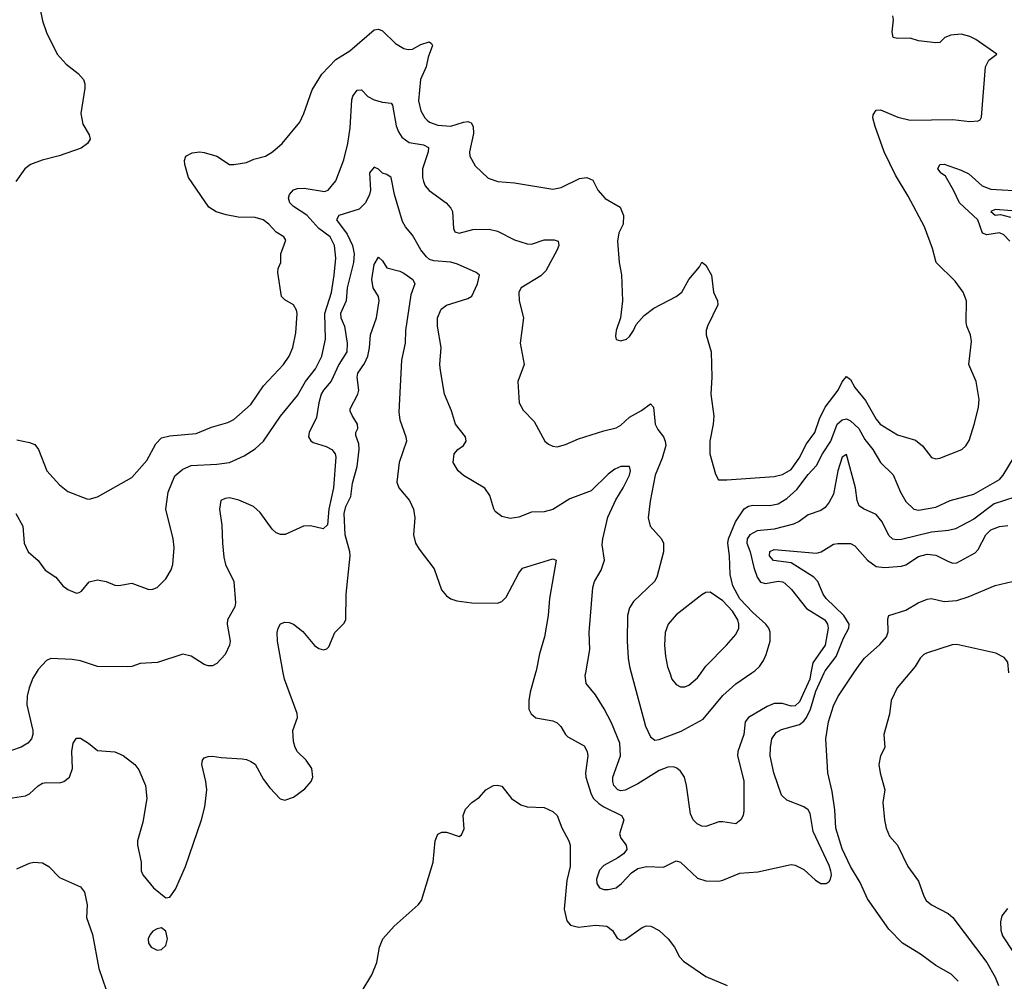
# Model space of a CAD drawing. Header units: inches. Extents: x 1473912 to 1647258, y 640388 to 773423.
# Tile 265 of 420: x 1513203 to 1517833, y 738550 to 743071. Entities that reach past the tile are written whole.
import ezdxf

# ---------------------------------------------------------------- set-up
doc = ezdxf.new("R2010")
doc.units = ezdxf.units.IN
doc.header["$MEASUREMENT"] = 0
doc.layers.add('B5713', color=7, linetype='Continuous')
doc.layers.add('B5714', color=7, linetype='Continuous')

msp = doc.modelspace()

# ---------------------------------------------------------------- linework, layer by layer
at = {"layer": 'B5713', "color": 5}
for points, elevation in [([(1513280.2, 740000), (1513264.7, 739975.3), (1513247.6, 739930), (1513239.1, 739890), (1513237, 739850), (1513265.4, 739730), (1513265.6, 739710), (1513258.4, 739690), (1513241.2, 739670), (1513210, 739650.6), (1513164.7, 739635.3), (1513130, 739634.9), (1513055.2, 739675.2), (1513030, 739694.9), (1512957.4, 739810), (1512936.3, 739910), (1512906.9, 739966.9), (1512897.3, 739997.3), (1512896.8, 740000)], 740), ([(1513148.7, 739410), (1513230, 739422), (1513250, 739431.1), (1513290, 739469.2), (1513310, 739481), (1513330, 739484.8), (1513390, 739483.9), (1513411.1, 739488.9), (1513437.4, 739510), (1513451.5, 739550), (1513448.7, 739631.3), (1513454.5, 739670), (1513470, 739694), (1513490, 739693), (1513526.8, 739670), (1513570, 739634.8), (1513650, 739628.4), (1513690, 739612.4), (1513744.4, 739570), (1513764.1, 739544.1), (1513794.4, 739470), (1513801, 739410), (1513782.3, 739297.7), (1513758, 739210), (1513757.1, 739190), (1513774.9, 739110), (1513774.9, 739070), (1513782.6, 739050), (1513832.7, 738990), (1513890, 738943), (1513910, 738946), (1513936.6, 738983.4), (1513982.9, 739090), (1514058.4, 739310), (1514074, 739370), (1514083.5, 739450), (1514078.9, 739490), (1514059.5, 739570), (1514062.7, 739590), (1514070, 739601), (1514090, 739607.7), (1514110, 739608), (1514150, 739601.6), (1514250, 739596.3), (1514270, 739593.4), (1514290, 739584), (1514310.3, 739570.3), (1514350, 739498.8), (1514379, 739459), (1514428.5, 739408.5), (1514450, 739402), (1514490, 739416.3), (1514544.4, 739455.6), (1514573.2, 739490), (1514581.2, 739510), (1514577.2, 739550), (1514549.6, 739589.6), (1514509.7, 739629.7), (1514498, 739650), (1514490, 739678), (1514487.6, 739730), (1514509.4, 739790), (1514507.6, 739810), (1514447.7, 739970), (1514442.2, 740000)], 720), ([(1515628.3, 740000), (1515604.1, 739910), (1515597.6, 739870), (1515597.7, 739830), (1515607.5, 739807.5), (1515630, 739788.9), (1515710, 739774), (1515730, 739765.7), (1515747.6, 739747.6), (1515769, 739710), (1515779.8, 739699.8), (1515857.4, 739657.4), (1515871.3, 739631.3), (1515875, 739610), (1515864, 739530), (1515865.7, 739510), (1515889.5, 739430), (1515902, 739410), (1515926.5, 739386.5), (1515950, 739370.6), (1516033.4, 739330), (1516043.6, 739310), (1516024.2, 739244.2), (1516030, 739222.8), (1516054.8, 739190), (1516057.3, 739170), (1516041.6, 739150), (1516015.8, 739130), (1515950, 739094.1), (1515930, 739072.5), (1515915.5, 739030), (1515916.8, 739010), (1515928.7, 738990), (1515950, 738982.4), (1515970, 738982), (1516008.3, 738990), (1516033.4, 739010), (1516079.7, 739060.3), (1516110, 739080.2), (1516150, 739089.2), (1516230, 739087.1), (1516290, 739116.5), (1516310, 739110.4), (1516390, 739035.3), (1516430, 739022.8), (1516490, 739020.9), (1516510, 739024.9), (1516590, 739058), (1516674.6, 739065.4), (1516830, 739099.5), (1516850, 739096.5), (1516890, 739075.2), (1516945.6, 739025.6), (1516970, 739010.2), (1516994.5, 739010), (1517010, 739018.9), (1517016, 739030), (1517019.9, 739050), (1517017.5, 739070), (1517010, 739094.6), (1516934.5, 739254.5), (1516919.7, 739339.7), (1516910, 739356), (1516890.3, 739370.3), (1516810, 739401), (1516785.1, 739425.1), (1516748.7, 739530), (1516731.7, 739610), (1516732.7, 739650), (1516740.2, 739690), (1516760.7, 739719.3), (1516785.7, 739734.3), (1516870, 739757.9), (1516890, 739773.1), (1516902.7, 739790), (1516920.7, 739830), (1516946, 739914.1), (1516985.9, 740000)], 720), ([(1516923.5, 740000), (1516917.7, 739970), (1516870, 739864.5), (1516850, 739845.9), (1516830, 739843.5), (1516790, 739855.9), (1516750, 739855.9), (1516717.8, 739842.2), (1516630, 739791.2), (1516614, 739770), (1516607.4, 739710), (1516579.8, 739630), (1516578, 739610), (1516608.1, 739491.9), (1516608.5, 739351.5), (1516604.2, 739330), (1516593.6, 739310), (1516570, 739290.4), (1516510, 739300.2), (1516490, 739299.2), (1516430, 739278.3), (1516410, 739279.4), (1516388.4, 739290), (1516369.4, 739310), (1516356.8, 739336.8), (1516338.9, 739470), (1516329.1, 739510), (1516310, 739538), (1516292.4, 739552.4), (1516277.7, 739557.7), (1516250, 739557.1), (1516210, 739540.6), (1516110, 739478.3), (1516050, 739448.2), (1516030, 739445.5), (1516014.9, 739450), (1515997.4, 739470), (1515991.6, 739490), (1515992.4, 739510), (1516028.6, 739610), (1516025.7, 739670), (1515985.8, 739765.8), (1515951.5, 739831.5), (1515910, 739897), (1515866.7, 739950), (1515862.6, 739990), (1515864.5, 740000)], 740), ([(1516078.3, 740000), (1516146.1, 739750), (1516170, 739699.5), (1516190, 739684), (1516210, 739686.5), (1516313.6, 739726.4), (1516416.8, 739783.2), (1516510, 739893.8), (1516570.6, 739949.4), (1516645.6, 740000)], 760), ([(1516259.6, 740000), (1516270, 739970.7), (1516290, 739946), (1516310, 739934), (1516330, 739934.6), (1516350, 739942.8), (1516390, 739977.3), (1516406.8, 740000)], 780), ([(1517615.4, 738550), (1517582.9, 738582.9), (1517510, 738623.7), (1517438.4, 738678.4), (1517354, 738730), (1517290, 738795.6), (1517190, 738937.7), (1517154.8, 739014.8), (1517109.7, 739090), (1517070, 739173.5), (1517040.5, 739270), (1517036.1, 739356.1), (1517022.8, 739442.8), (1517002.4, 739530), (1516993.1, 739690), (1517006, 739770), (1517030, 739846), (1517050, 739887.2), (1517125.4, 740000)], 680), ([(1517388.2, 740000), (1517329.4, 739930.6), (1517301.2, 739870), (1517293.4, 739806.6), (1517266, 739710), (1517270.3, 739650), (1517250.2, 739609.8), (1517242.7, 739570), (1517248.9, 739530), (1517270.4, 739450), (1517262, 739390), (1517269, 739310), (1517277.7, 739270), (1517293, 739233), (1517330.3, 739190), (1517379.5, 739090), (1517430, 739020.5), (1517453.9, 738950), (1517466, 738930), (1517489.6, 738909.6), (1517568.4, 738868.4), (1517590.1, 738850.1), (1517750, 738638.4), (1517789.6, 738570), (1517805.2, 738530)], 680), ([(1514814.2, 738505.8), (1514859.7, 738580.3), (1514882.1, 738637.9), (1514894.6, 738710), (1514910.8, 738750), (1514964.6, 738810), (1515077.4, 738910), (1515092.8, 738930), (1515147.6, 739110), (1515157.2, 739210), (1515170, 739242), (1515188.9, 739251.1), (1515210, 739251.3), (1515268.9, 739231.1), (1515281.2, 739238.8), (1515292.9, 739267.1), (1515288.9, 739328.9), (1515300.2, 739359.8), (1515328.7, 739390), (1515364.7, 739415.3), (1515395.3, 739450), (1515430.5, 739470.5), (1515450, 739473), (1515470, 739467.3), (1515515.5, 739410), (1515559.9, 739379.9), (1515590, 739370.3), (1515670, 739367.2), (1515710, 739348.9), (1515730.1, 739330), (1515752.1, 739272.1), (1515786, 739210), (1515791.1, 739190), (1515790.9, 739090), (1515776.2, 739023.8), (1515764, 738890), (1515775.1, 738835.1), (1515793.8, 738813.8), (1515830, 738804), (1515910, 738814.3), (1515964, 738810), (1515990, 738788.8), (1516012.9, 738752.8), (1516030, 738743.7), (1516050, 738746.4), (1516130, 738802.4), (1516150, 738810.1), (1516170.2, 738810), (1516210, 738788.9), (1516252.9, 738750), (1516282.1, 738710), (1516305.7, 738665.7), (1516325, 738645), (1516430, 738571.9), (1516530, 738530.2)], 680), ([(1513190, 739078.4), (1513250, 739104.9), (1513270, 739110.7), (1513310, 739107.3), (1513341, 739090), (1513390, 739038.8), (1513490, 738994.8), (1513508.5, 738968.5), (1513520.9, 738910), (1513517.7, 738850), (1513545.2, 738770), (1513575.9, 738610), (1513610, 738510.7)], 680), ([(1517847.4, 738892.6), (1517821.6, 738858.4), (1517814.6, 738830), (1517816.9, 738790), (1517824.1, 738764.1), (1517873.5, 738690)], 720)]:
    msp.add_lwpolyline(points, dxfattribs=dict(at, elevation=elevation))
at = {"layer": 'B5713', "color": 5, "elevation": 720}
msp.add_lwpolyline([(1513870, 738801.6), (1513850, 738797.4), (1513830, 738786), (1513816.5, 738770), (1513808.2, 738750), (1513809.2, 738730), (1513821.1, 738710), (1513850, 738696.1), (1513870, 738699), (1513890, 738718.4), (1513898.2, 738750), (1513890, 738786)], close=True, dxfattribs=at)
at = {"layer": 'B5714', "color": 5}
for points, elevation in [([(1513285.3, 743190), (1513310, 743066), (1513330, 743010.8), (1513380.3, 742910), (1513422.5, 742862.5), (1513478.3, 742818.3), (1513503, 742790), (1513510.4, 742770), (1513510.4, 742750), (1513490.5, 742630), (1513499.9, 742579.9), (1513530.8, 742530), (1513534.8, 742510), (1513522.8, 742490), (1513492.8, 742467.2), (1513389.1, 742430.9), (1513308.4, 742411.6), (1513254, 742390), (1513227.7, 742370), (1513185.5, 742310)], 780), ([(1513190, 741095.3), (1513250, 741084), (1513273.9, 741073.9), (1513291.5, 741050), (1513331.8, 740950), (1513390, 740883.7), (1513430, 740853.4), (1513519.1, 740819.1), (1513530, 740817.3), (1513570, 740827.4), (1513730, 740919.6), (1513801.7, 740998.3), (1513843.5, 741076.5), (1513870, 741104.7), (1513910, 741115.4), (1514033.9, 741126.1), (1514105, 741155), (1514182.3, 741177.7), (1514210, 741191.3), (1514290, 741262.4), (1514350.4, 741349.6), (1514444.4, 741450), (1514470.9, 741490), (1514487.4, 741530), (1514501.2, 741598.8), (1514508.1, 741690), (1514505.1, 741705.1), (1514490.5, 741730.5), (1514450, 741755), (1514435, 741770), (1514416.6, 741883.4), (1514418.8, 741901.2), (1514431, 741930), (1514431.1, 741970), (1514455.1, 742035.1), (1514446, 742050), (1514410, 742072), (1514374.7, 742110), (1514347.6, 742130), (1514310, 742141), (1514230, 742143.7), (1514173.6, 742153.6), (1514127.6, 742167.6), (1514093, 742190), (1513997.8, 742330), (1513979.1, 742390), (1513978, 742410), (1513984.5, 742430), (1514014, 742446), (1514050, 742450.3), (1514070, 742447.7), (1514130.2, 742430.2), (1514190, 742390.4), (1514210.4, 742390.4), (1514270, 742400.3), (1514304.1, 742415.9), (1514359.3, 742430), (1514392.3, 742450), (1514437, 742490), (1514520.7, 742590), (1514539.6, 742630), (1514578.2, 742741.8), (1514624.2, 742815.8), (1514690, 742884.4), (1514755.6, 742924.4), (1514870, 743024.2), (1514890, 743027.4), (1514910, 743019.5), (1514970, 742960.2), (1515010, 742935.6), (1515030, 742931.1), (1515050, 742933), (1515090, 742954.7), (1515128.1, 742968.1), (1515139.9, 742959.9), (1515143.7, 742950), (1515124.1, 742895.9), (1515113.9, 742850), (1515088.3, 742790), (1515079, 742690), (1515090, 742642.4), (1515108.2, 742610), (1515119.2, 742599.2), (1515130.3, 742590), (1515170, 742575.3), (1515230, 742571.3), (1515290, 742589.4), (1515310, 742592.5), (1515326.6, 742586.6), (1515335.3, 742570), (1515336.9, 742536.9), (1515318.6, 742450), (1515319.6, 742430), (1515344.2, 742384.2), (1515406.6, 742326.6), (1515451.1, 742311.1), (1515530, 742304.5), (1515710, 742275.3), (1515750, 742283.1), (1515835.5, 742324.5), (1515870, 742328.9), (1515897.4, 742317.4), (1515922, 742270), (1515955.5, 742230), (1516027, 742190), (1516042.4, 742150), (1516041, 742110), (1516020.7, 742070), (1516013.4, 742030), (1516021.6, 741930), (1516032.3, 741872.3), (1516038, 741750), (1516028, 741670), (1516007.3, 741610), (1516004, 741584), (1516007.5, 741567.5), (1516030, 741560.7), (1516056, 741570), (1516070, 741582), (1516089.5, 741610), (1516102, 741638), (1516140.1, 741679.9), (1516185.2, 741714.8), (1516289.5, 741770), (1516317, 741790), (1516349.6, 741850), (1516399, 741910), (1516410, 741931), (1516430, 741918), (1516455.5, 741870), (1516466, 741790), (1516484.9, 741750), (1516485.3, 741730), (1516437.1, 741630), (1516430.4, 741610), (1516430.4, 741590), (1516454, 741510), (1516457, 741390), (1516452.9, 741310), (1516467.1, 741207.1), (1516464.5, 741170), (1516447.5, 741090), (1516448.3, 741030), (1516474.6, 740934.6), (1516488.5, 740908.5), (1516527.4, 740907.4), (1516750, 740923), (1516790, 740932.8), (1516830, 740957.2), (1516867.5, 741010), (1516902.1, 741077.9), (1516941.1, 741130), (1516964.5, 741195.5), (1516990, 741250.2), (1517051.2, 741328.8), (1517070, 741368.8), (1517090, 741393.8), (1517110, 741379.5), (1517130, 741342), (1517180.6, 741280.6), (1517230, 741192.8), (1517249.3, 741169.3), (1517330, 741120.1), (1517414.9, 741094.9), (1517447.4, 741067.4), (1517490, 741012.7), (1517510, 741006.4), (1517530, 741010.3), (1517632.3, 741050), (1517652.1, 741067.9), (1517667.7, 741092.3), (1517692.4, 741172.4), (1517710.6, 741249.4), (1517714.6, 741285.4), (1517700.7, 741370), (1517665.1, 741450), (1517678.4, 741558.4), (1517673.5, 741590), (1517656, 741630), (1517653.3, 741650), (1517655.1, 741750), (1517639.8, 741790), (1517602.3, 741842.3), (1517512.8, 741930), (1517495, 741995), (1517457.3, 742097.3), (1517381.3, 742241.3), (1517320.4, 742340.4), (1517267.3, 742450), (1517225.1, 742570), (1517215.1, 742610), (1517216, 742624), (1517230, 742646), (1517250, 742647.3), (1517332.7, 742612.7), (1517390, 742599.7), (1517590, 742602), (1517670, 742592.1), (1517710, 742595.3), (1517719.3, 742600.7), (1517726.1, 742613.9), (1517744.3, 742850), (1517759.4, 742880.6), (1517797.2, 742910), (1517698.5, 742978.5), (1517670, 742993), (1517630, 743002.8), (1517580.6, 742999.4), (1517552.7, 742987.3), (1517530, 742964.7), (1517510, 742962), (1517430, 742971.3), (1517390, 742984), (1517330, 742982.6), (1517310, 742987.6), (1517305, 743015), (1517312.3, 743070), (1517308, 743090)], 780), ([(1513185.2, 740750), (1513218, 740690), (1513224.9, 740610), (1513243.8, 740570), (1513290, 740528.2), (1513323.8, 740483.8), (1513373, 740450), (1513406.7, 740410), (1513430, 740391.8), (1513470, 740374.4), (1513482.4, 740377.6), (1513494.8, 740385.2), (1513530, 740427.7), (1513570, 740438), (1513610, 740430.5), (1513650, 740413.4), (1513670, 740410.5), (1513730, 740422.4), (1513810, 740392.2), (1513830, 740394), (1513850, 740402), (1513890, 740443), (1513914.9, 740485.1), (1513923.1, 740510), (1513929.7, 740590), (1513925.4, 740630), (1513889.8, 740770), (1513901.5, 740850), (1513933, 740927), (1513970, 740957.7), (1514010, 740975.9), (1514130, 740980.9), (1514190.6, 740989.4), (1514259.6, 741020.4), (1514310, 741053.4), (1514350, 741090.3), (1514430, 741207.4), (1514510, 741304.2), (1514547.7, 741370), (1514593.9, 741430), (1514623.8, 741490), (1514641, 741570), (1514638.4, 741690), (1514670, 741788.9), (1514682.6, 741870), (1514689.9, 741950), (1514682.8, 742010), (1514663.9, 742050), (1514610, 742090.3), (1514553.1, 742153.1), (1514490, 742193.1), (1514474.1, 742210), (1514467.8, 742232.2), (1514471.4, 742250), (1514490, 742272), (1514510, 742278), (1514541.3, 742278.7), (1514636.4, 742263.6), (1514654, 742270), (1514690, 742313), (1514727.7, 742412.3), (1514746.8, 742490), (1514757.7, 742562.3), (1514765.5, 742694.5), (1514770, 742712), (1514790, 742739.6), (1514810, 742740.9), (1514840.2, 742710), (1514870, 742695.3), (1514910, 742683.5), (1514950, 742679.5), (1514956.9, 742670), (1514972.9, 742572.9), (1514983.9, 742543.9), (1514999.8, 742519.8), (1515034.3, 742494.3), (1515102.3, 742482.3), (1515125.2, 742470), (1515124.3, 742450), (1515096.8, 742370), (1515096.8, 742330), (1515102, 742310), (1515110.2, 742290), (1515128.2, 742268.2), (1515208.4, 742210), (1515230, 742185.5), (1515238.9, 742170), (1515243.1, 742090), (1515250, 742074), (1515270, 742067.2), (1515334.3, 742085.7), (1515410, 742086.2), (1515450, 742077.6), (1515530, 742036.5), (1515590, 742016.9), (1515610, 742015.8), (1515670, 742036.3), (1515716, 742036), (1515734.9, 742030), (1515738.4, 742010), (1515730.9, 741990), (1515677.6, 741890), (1515653, 741867), (1515561.6, 741810), (1515550.4, 741790), (1515552.2, 741750), (1515571.8, 741670), (1515557, 741550), (1515574.6, 741450), (1515545.3, 741370), (1515551.8, 741270), (1515570, 741234.9), (1515622.6, 741182.6), (1515673, 741090), (1515690, 741074.9), (1515710, 741065.5), (1515730, 741063.8), (1515770, 741074), (1515830, 741100.3), (1515950, 741138.7), (1516007.9, 741152.1), (1516030, 741164.9), (1516070, 741202.4), (1516126.7, 741233.3), (1516170, 741266), (1516182.8, 741250), (1516191.8, 741170), (1516204.1, 741144.1), (1516230.3, 741110), (1516238.9, 741090), (1516240.8, 741070), (1516223.9, 741010), (1516191, 740930), (1516167.2, 740807.2), (1516157.6, 740730), (1516168.4, 740690), (1516221.6, 740630), (1516230.4, 740610), (1516230.4, 740570), (1516199.5, 740450), (1516188.8, 740430), (1516090, 740336.3), (1516070, 740306.6), (1516060.7, 740270), (1516060.2, 740150), (1516063.5, 740070), (1516070.2, 740030.2), (1516078.3, 740000)], 760), ([(1517858.9, 742030), (1517830, 742060.3), (1517810, 742069.8), (1517750, 742059.1), (1517730, 742067.1), (1517708, 742130), (1517621.5, 742210), (1517593.3, 742270), (1517555.4, 742335.4), (1517536, 742350), (1517519.8, 742370), (1517529.8, 742390), (1517550, 742392.4), (1517630, 742363.8), (1517666, 742346), (1517729.2, 742290), (1517770, 742274.8), (1517930, 742264.7)], 760), ([(1515864.5, 740000), (1515884.7, 740110), (1515881.1, 740190), (1515898.2, 740401.8), (1515906.3, 740430), (1515937.5, 740482.5), (1515953.4, 740530), (1515942.3, 740602.3), (1515945, 740630), (1515967.9, 740732.1), (1516006.1, 740813.9), (1516041.2, 740870), (1516070.6, 740930), (1516075.5, 740950), (1516070.3, 740970), (1516030.2, 740970.2), (1516001.2, 740958.8), (1515970, 740934.3), (1515890, 740855.9), (1515790, 740819.3), (1515710, 740769.2), (1515670, 740757.2), (1515610, 740755.2), (1515550, 740732.6), (1515510, 740725.7), (1515470, 740735.8), (1515439.5, 740759.5), (1515431.9, 740771.9), (1515414.4, 740834.4), (1515390, 740868.2), (1515290, 740928.5), (1515264.4, 740950), (1515242, 740990), (1515246, 741030), (1515263.1, 741050), (1515290.3, 741070), (1515302.6, 741090), (1515299.5, 741110), (1515253.1, 741170), (1515233, 741233), (1515200.7, 741310), (1515181.4, 741421.4), (1515178.8, 741450), (1515184.9, 741530), (1515167.9, 741630), (1515168, 741670), (1515184.9, 741710), (1515210, 741729.6), (1515310, 741759.8), (1515328.5, 741771.5), (1515355.2, 741830), (1515366, 741870), (1515350, 741882), (1515261.4, 741921.4), (1515230, 741930.6), (1515150, 741936.9), (1515130, 741944.3), (1515116.1, 741956.1), (1515090.1, 741990), (1515050, 742058.9), (1515017.5, 742097.5), (1515002.8, 742122.8), (1514965.4, 742250), (1514950.2, 742330.2), (1514930, 742343.7), (1514910, 742350.3), (1514890, 742368.8), (1514870, 742378), (1514848.2, 742351.8), (1514852.4, 742270), (1514848.6, 742250), (1514829.8, 742210), (1514799, 742181), (1514703.5, 742150), (1514692.2, 742130), (1514743.7, 742063.7), (1514767.4, 742010), (1514775.8, 741970), (1514772.2, 741930), (1514743.7, 741810), (1514738.7, 741750), (1514712.2, 741690), (1514713.2, 741670), (1514730.5, 741630), (1514742.6, 741550), (1514741.2, 741510), (1514704.7, 741450), (1514668.6, 741371.4), (1514631.3, 741330), (1514620.5, 741310), (1514609.5, 741270.5), (1514599.2, 741200.8), (1514564.1, 741130), (1514562, 741110), (1514571.6, 741091.6), (1514583.9, 741083.9), (1514644.1, 741064.1), (1514671.1, 741050), (1514686.2, 741030), (1514690, 741014), (1514679.5, 740870), (1514657, 740770), (1514650, 740696), (1514630, 740678), (1514570, 740692.2), (1514538, 740690), (1514450.9, 740650.9), (1514430, 740650.5), (1514410, 740659.1), (1514390, 740676.3), (1514334.4, 740754.4), (1514302.5, 740782.5), (1514233, 740813), (1514190, 740822.6), (1514170, 740820.4), (1514149.7, 740810.3), (1514142.4, 740770), (1514154, 740694), (1514156.4, 740610), (1514163.7, 740543.7), (1514171.5, 740510), (1514209.8, 740430), (1514218.3, 740330), (1514214.3, 740310), (1514180.5, 740250), (1514178.3, 740230), (1514193, 740150), (1514189.6, 740130), (1514170, 740087.3), (1514130, 740044), (1514110, 740034), (1514090, 740033.4), (1514070, 740039.1), (1514010, 740079.3), (1513970, 740088.5), (1513851.1, 740048.9), (1513770, 740044.9), (1513730, 740030.4), (1513710, 740028.4), (1513570, 740030.4), (1513490, 740057), (1513450, 740063.1), (1513350, 740067.4), (1513330, 740058), (1513290, 740015.6), (1513280.2, 740000)], 740), ([(1517870, 742172.5), (1517790, 742178.6), (1517769.9, 742170), (1517790, 742152.8), (1517814.8, 742154.8), (1517862.5, 742142.5)], 740), ([(1514442.2, 740000), (1514414.8, 740150), (1514413.7, 740190), (1514418, 740210), (1514430, 740230.6), (1514450, 740239.3), (1514470, 740237.6), (1514490, 740228.7), (1514534.2, 740194.2), (1514590, 740128.5), (1514610, 740114.9), (1514631.5, 740108.5), (1514647, 740113), (1514656.9, 740123.1), (1514685.1, 740190), (1514727.4, 740232.6), (1514737.4, 740250), (1514739, 740370), (1514756.8, 740550), (1514755.6, 740570), (1514734.1, 740650), (1514728.8, 740750), (1514736.9, 740783.1), (1514759.8, 740830), (1514768.2, 740891.8), (1514789.6, 740970), (1514799.8, 741050), (1514797.4, 741077.4), (1514784.4, 741115.6), (1514784.1, 741130), (1514792.8, 741150), (1514792.2, 741170), (1514766, 741210), (1514757, 741230), (1514757.9, 741242.1), (1514793.9, 741310), (1514797.3, 741330), (1514789.9, 741390), (1514792.8, 741410), (1514825.2, 741454.8), (1514841, 741490), (1514848.5, 741528.5), (1514852.2, 741590), (1514881.2, 741670), (1514893.7, 741750), (1514891.1, 741770), (1514865.9, 741810), (1514858.5, 741850), (1514870, 741921), (1514890, 741954.4), (1514910, 741937.1), (1514930, 741904), (1514990, 741889), (1515010, 741879.6), (1515052.4, 741850), (1515062, 741830), (1515043, 741777), (1515017.8, 741610), (1515016.2, 741550), (1514998.1, 741470), (1514985.5, 741225.5), (1514990.1, 741190), (1515019.4, 741110), (1515021.5, 741090), (1514988.3, 740990), (1514976.2, 740896.2), (1514986.5, 740870), (1515036.1, 740810), (1515054.9, 740770), (1515062, 740730), (1515055.6, 740650), (1515064.9, 740610), (1515081.6, 740581.6), (1515152.7, 740490), (1515187.2, 740390), (1515210, 740362.4), (1515230, 740348.5), (1515258.3, 740338.3), (1515330, 740330.3), (1515450, 740327.3), (1515470, 740336.3), (1515490, 740355.5), (1515550.7, 740469.3), (1515568.2, 740491.8), (1515710, 740537.1), (1515726, 740530), (1515693.7, 740350), (1515687.4, 740270), (1515670.9, 740170), (1515646.8, 740090), (1515631, 740010), (1515628.3, 740000)], 720), ([(1516645.6, 740000), (1516660.4, 740010), (1516681, 740030), (1516700.9, 740059.1), (1516713.6, 740086.4), (1516732.4, 740150), (1516732.3, 740192.3), (1516726.3, 740210), (1516711.8, 740230), (1516650, 740284.9), (1516590, 740347.7), (1516556.4, 740410), (1516543.5, 740463.5), (1516540.6, 740550), (1516532.3, 740610), (1516535.6, 740630), (1516569.2, 740710.8), (1516610, 740771.1), (1516630, 740784.3), (1516650, 740788.7), (1516730, 740786.7), (1516770, 740795.8), (1516810, 740820.4), (1516857.1, 740862.9), (1516910, 740933), (1516950, 740975.9), (1516977.3, 741030), (1517017.1, 741090), (1517047.3, 741170), (1517070, 741190.8), (1517090, 741194), (1517110, 741185.1), (1517148.7, 741150), (1517177.2, 741097.2), (1517215.2, 741050), (1517250.2, 740990), (1517310.8, 740930.8), (1517343.9, 740850), (1517370, 740805.8), (1517407.7, 740770), (1517430, 740764.8), (1517510, 740779.2), (1517577.6, 740810), (1517690, 740840.4), (1517810, 740909.5), (1517826.9, 740930), (1517876.5, 741010)], 760), ([(1517930, 740842), (1517785.3, 740794.7), (1517690, 740722.8), (1517602.9, 740677.1), (1517570.5, 740669.5), (1517490, 740662.5), (1517350, 740627.5), (1517326, 740626), (1517309.3, 740629.3), (1517290, 740646.4), (1517257.8, 740710), (1517230, 740744.4), (1517170, 740772), (1517150, 740786), (1517141.1, 740810), (1517133, 740870), (1517090, 741027.3), (1517070, 741014.4), (1517049.5, 740950), (1517030, 740841.3), (1517010, 740803.1), (1516990, 740777.4), (1516970, 740763.9), (1516910, 740742.8), (1516867.9, 740712.1), (1516840.8, 740699.2), (1516750, 740676.6), (1516670, 740668.5), (1516636.5, 740650), (1516623.2, 740630), (1516622.9, 740610), (1516637.8, 740570), (1516655.6, 740495.6), (1516670.9, 740450.9), (1516686.4, 740426.4), (1516710, 740419.8), (1516770, 740432.2), (1516790, 740428.8), (1516801.3, 740421.3), (1516831.9, 740391.9), (1516902.5, 740302.5), (1516989.2, 740249.2), (1517001.5, 740230), (1517004.3, 740210), (1516990.4, 740130), (1516932.6, 740047.4), (1516923.5, 740000)], 740), ([(1516985.9, 740000), (1516990.4, 740009.6), (1517042.9, 740077.1), (1517076.9, 740163.1), (1517101.3, 740210), (1517103.4, 740230), (1517078.8, 740270), (1516995.4, 740350), (1516981.3, 740370), (1516955.8, 740430), (1516937.5, 740450), (1516830, 740518.2), (1516748.2, 740528.2), (1516728.8, 740550), (1516730, 740570.2), (1516750, 740581.1), (1516950, 740563.4), (1516972.1, 740570), (1517030, 740605.4), (1517050, 740609.2), (1517110, 740608.4), (1517130, 740597.6), (1517188.8, 740530), (1517230, 740500.1), (1517270, 740496.4), (1517350, 740502.1), (1517370, 740507.9), (1517430, 740546.9), (1517470, 740557.8), (1517510, 740553.2), (1517570, 740523.2), (1517590, 740516.6), (1517610, 740517.1), (1517694.9, 740565.1), (1517710, 740581.1), (1517745.8, 740650), (1517770, 740673.4), (1517810, 740688.4), (1517850, 740692.7)], 720), ([(1517125.4, 740000), (1517150, 740036.8), (1517174.9, 740070), (1517247.1, 740132.9), (1517278.8, 740170), (1517287, 740193), (1517285.6, 740254.4), (1517289.8, 740270.2), (1517370, 740294.7), (1517427.3, 740330), (1517470, 740347.1), (1517490, 740350.1), (1517550, 740336.5), (1517610, 740341.3), (1517662.6, 740357.4), (1517790, 740410.9), (1517870, 740430.2)], 680), ([(1516406.8, 740000), (1516430, 740031.4), (1516526.6, 740130), (1516570, 740181.3), (1516583.9, 740210), (1516584.6, 740230), (1516579.1, 740250), (1516554.5, 740290), (1516510, 740339.3), (1516450, 740379.1), (1516430, 740378.3), (1516410, 740367.2), (1516290, 740273.1), (1516252.6, 740230), (1516238.2, 740190), (1516234.7, 740130), (1516239.4, 740079.4), (1516249.3, 740029.3), (1516259.6, 740000)], 780), ([(1517853.7, 740000), (1517849.6, 740050), (1517832.7, 740072.7), (1517793.4, 740093.4), (1517610, 740132.9), (1517587.9, 740132.1), (1517467.2, 740092.8), (1517453.6, 740086.4), (1517437.3, 740070), (1517413.7, 740030), (1517388.2, 740000)], 680)]:
    msp.add_lwpolyline(points, dxfattribs=dict(at, elevation=elevation))

doc.saveas('drawing.dxf')
